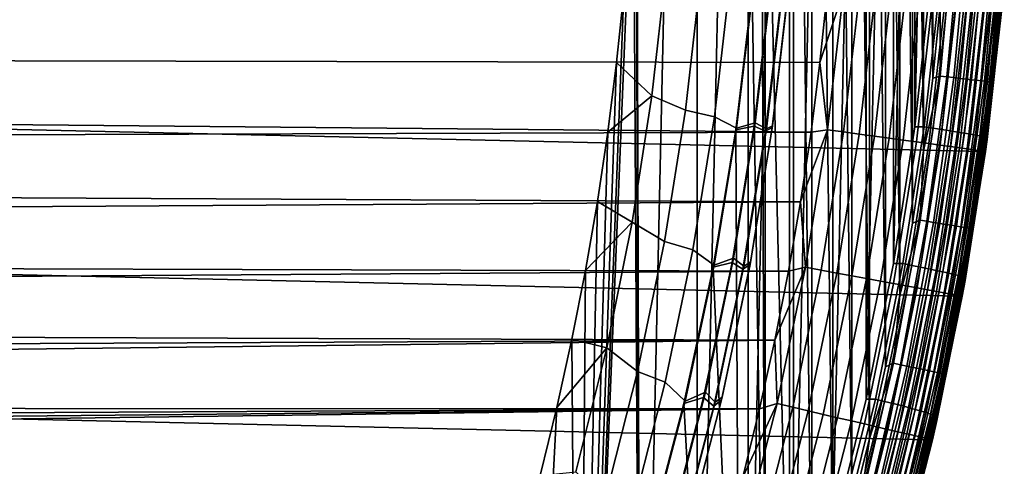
# Model space of a CAD drawing. Header units: metres. Extents: x -365 to 28, y -28 to 28.
# Tile 239 of 264: x 19.01 to 27.43, y -6.43 to -2.62. Entities that reach past the tile are written whole.
import ezdxf

# ---------------------------------------------------------------- set-up
doc = ezdxf.new("R2010")
doc.units = ezdxf.units.M
doc.layers.add('solid_24_501_103_XXX', color=7, linetype='CONTINUOUS')

msp = doc.modelspace()

# ---------------------------------------------------------------- linework, layer by layer
at = {"layer": 'solid_24_501_103_XXX'}
for points in [[(24.805841, 10.366228, 123.517303), (24.320854, -11.449462, 123.409782), (24.287638, 0, 123.40242), (24.32085, 11.449468, 123.409782)], [(24.805843, -10.366222, 123.517303), (24.320854, -11.449462, 123.409782), (24.805841, 10.366228, 123.517303)], [(24.805843, -10.366222, 123.517303), (24.805841, 10.366228, 123.517303), (25.241844, 9.263501, 123.613968)], [(25.241846, -9.263494, 123.613968), (24.805843, -10.366222, 123.517303), (25.241844, 9.263501, 123.613968)], [(25.241846, -9.263494, 123.613968), (25.241844, 9.263501, 123.613968), (25.628155, 8.143441, 123.699608)], [(25.388189, 0, 111), (25.594107, -8.598933, 111), (25.594107, 8.598933, 111), (25.388189, 9.189116, 111)], [(25.786303, -8.004158, 111), (25.786303, 8.004158, 111), (25.594107, 8.598933, 111)], [(25.594107, -8.598933, 111), (25.786303, -8.004158, 111), (25.594107, 8.598933, 111)], [(25.628157, -8.143433, 123.699608), (25.241846, -9.263494, 123.613968), (25.628155, 8.143441, 123.699608)], [(25.628157, -8.143433, 123.699608), (25.628155, 8.143441, 123.699608), (25.964159, 7.008211, 123.774101)], [(25.964699, -7.405025, 111), (25.964699, 7.405025, 111), (25.786303, 8.004158, 111)], [(25.786303, -8.004158, 111), (25.964699, -7.405025, 111), (25.786303, 8.004158, 111)], [(26.129154, -6.802005, 111), (26.129154, 6.802005, 111), (25.964699, 7.405025, 111)], [(25.964699, -7.405025, 111), (26.129154, -6.802005, 111), (25.964699, 7.405025, 111)], [(25.964161, -7.008201, 123.774101), (25.628157, -8.143433, 123.699608), (25.964159, 7.008211, 123.774101)], [(25.964161, -7.008201, 123.774101), (25.964159, 7.008211, 123.774101), (26.249342, 5.859948, 123.837318)], [(26.279623, -6.195273, 111), (26.279623, 6.195273, 111), (26.129154, 6.802005, 111)], [(26.129154, -6.802005, 111), (26.279623, -6.195273, 111), (26.129154, 6.802005, 111)], [(26.415997, -5.58525, 111), (26.415997, 5.58525, 111), (26.279623, 6.195273, 111)], [(26.279623, -6.195273, 111), (26.415997, -5.58525, 111), (26.279623, 6.195273, 111)], [(26.249344, -5.859938, 123.837318), (25.964161, -7.008201, 123.774101), (26.249342, 5.859948, 123.837318)], [(26.249344, -5.859938, 123.837318), (26.249342, 5.859948, 123.837318), (26.483263, 4.700789, 123.889183)], [(26.53821, -4.972261, 111), (26.53821, 4.972261, 111), (26.415997, 5.58525, 111)], [(26.415997, -5.58525, 111), (26.53821, -4.972261, 111), (26.415997, 5.58525, 111)], [(26.646212, -4.356531, 111), (26.646212, 4.356531, 111), (26.53821, 4.972261, 111)], [(26.53821, -4.972261, 111), (26.646212, -4.356531, 111), (26.53821, 4.972261, 111)], [(26.483265, -4.700778, 123.889183), (26.249344, -5.859938, 123.837318), (26.483263, 4.700789, 123.889183)], [(26.483265, -4.700778, 123.889183), (26.483263, 4.700789, 123.889183), (26.665556, 3.532961, 123.929596)], [(26.739918, -3.73855, 111), (26.739918, 3.73855, 111), (26.646212, 4.356531, 111)], [(26.646212, -4.356531, 111), (26.739918, -3.73855, 111), (26.646212, 4.356531, 111)], [(26.819302, -3.118507, 111), (26.819302, 3.118507, 111), (26.739918, 3.73855, 111)], [(26.739918, -3.73855, 111), (26.819302, -3.118507, 111), (26.739918, 3.73855, 111)], [(26.665558, -3.532948, 123.929596), (26.483265, -4.700778, 123.889183), (26.665556, 3.532961, 123.929596)], [(26.665558, -3.532948, 123.929596), (26.665556, 3.532961, 123.929596), (26.795956, 2.358509, 123.958504)], [(26.819302, -3.118507, 111), (26.884306, -2.496808, 111), (26.819302, 3.118507, 111)], [(26.795958, -2.3585, 123.958504), (26.665558, -3.532948, 123.929596), (26.795956, 2.358509, 123.958504)], [(24.320854, -11.449462, 123.409782), (24.280785, -0.598584, 123.400902), (24.287638, 0, 123.40242)], [(25.388189, 0, 111), (25.386808, 0, 111), (25.358906, -1.189913, 111), (25.388189, -9.189116, 111)], [(25.388189, 0, 111), (25.388189, -9.189116, 111), (25.594107, -8.598933, 111)], [(24.320854, -11.449462, 123.409782), (24.260242, -1.19665, 123.396347), (24.280785, -0.598584, 123.400902)], [(27.243822, -3.744907, -60), (-27.386051, -2.500842, -60), (-27.471519, -1.251245, -60), (27.386051, -2.500842, -60)], [(24.320854, -11.449462, 123.409782), (23.787674, -12.511083, 123.29158), (24.226009, -1.794213, 123.388756), (24.260242, -1.19665, 123.396347)], [(25.388189, -9.189116, 111), (25.358906, -1.189913, 111), (25.275257, -2.377249, 111)], [(23.787674, -12.511083, 123.29158), (24.178114, -2.390708, 123.378143), (24.226009, -1.794213, 123.388756)], [(26.996063, -1.862927, 110.996353), (26.884306, -2.496808, 111), (26.882053, -3.100515, 110.996353)], [(26.996063, -1.862927, 110.996353), (26.882053, -3.100515, 110.996353), (26.941111, -3.107322, 110.985458), (27.055372, -1.867016, 110.985458)], [(27.055372, -1.867016, 110.985458), (26.941111, -3.107322, 110.985458), (26.998432, -3.11393, 110.967468), (27.112936, -1.870985, 110.967468)], [(27.112936, -1.870985, 110.967468), (26.998432, -3.11393, 110.967468), (27.053177, -3.120241, 110.942642), (27.167913, -1.874776, 110.942642)], [(27.167913, -1.874776, 110.942642), (27.053177, -3.120241, 110.942642), (27.104548, -3.126163, 110.911354), (27.219501, -1.878333, 110.911354)], [(27.219501, -1.878333, 110.911354), (27.104548, -3.126163, 110.911354), (27.151791, -3.13161, 110.874054), (27.266945, -1.881605, 110.874054)], [(27.266945, -1.881605, 110.874054), (27.151791, -3.13161, 110.874054), (27.19422, -3.136502, 110.831284), (27.309553, -1.884543, 110.831284)], [(27.309553, -1.884543, 110.831284), (27.19422, -3.136502, 110.831284), (27.231211, -3.140767, 110.783676), (27.346701, -1.887105, 110.783676)], [(27.346701, -1.887105, 110.783676), (27.231211, -3.140767, 110.783676), (27.262226, -3.144343, 110.731926), (27.377848, -1.889254, 110.731926)], [(27.377848, -1.889254, 110.731926), (27.262226, -3.144343, 110.731926), (27.28681, -3.14718, 110.676788), (27.402536, -1.890959, 110.676788)], [(27.402536, -1.890959, 110.676788), (27.28681, -3.14718, 110.676788), (27.304605, -3.149235, 110.619064), (27.420408, -1.892194, 110.619064)], [(27.420408, -1.892194, 110.619064), (27.304605, -3.149235, 110.619064), (27.315351, -3.150478, 110.559593), (27.4312, -1.892943, 110.559593)], [(27.4312, -1.892943, 110.559593), (27.315351, -3.150478, 110.559593), (27.385874, -2.502785, 110.5)], [(24.178114, -2.390708, 123.378143), (24.116579, -2.985927, 123.364502), (24.419333, -3.269779, 122.314011), (24.540331, -2.183435, 122.314011)], [(24.540331, -2.183435, 122.314011), (24.419333, -3.269779, 122.314011), (24.706585, -3.392688, 121.210014), (24.835302, -2.265699, 121.210014)], [(24.835302, -2.265699, 121.210014), (24.706585, -3.392688, 121.210014), (24.953129, -3.447534, 120.093712), (25.084719, -2.302375, 120.093712)], [(25.084719, -2.302375, 120.093712), (24.953129, -3.447534, 120.093712), (25.14304, -3.546547, 118.967308), (25.281216, -2.368672, 118.967308)], [(25.136047, -3.559368, 111), (25.275257, -2.377249, 111), (25.429483, -2.356389, 112.122711), (25.293524, -3.528296, 112.122711)], [(25.14304, -3.546547, 118.967308), (25.3025, -3.49963, 117.833038), (25.436224, -2.337174, 117.833038), (25.281216, -2.368672, 118.967308)], [(25.429483, -2.356389, 112.122711), (25.52998, -2.385573, 113.262421), (25.391188, -3.571888, 113.262421), (25.293524, -3.528296, 112.122711)], [(25.436224, -2.337174, 117.833038), (25.3025, -3.49963, 117.833038), (25.397099, -3.551147, 116.693153), (25.53426, -2.37167, 116.693153)], [(25.397099, -3.551147, 116.693153), (25.451044, -3.525894, 115.549911), (25.585989, -2.354728, 115.549911), (25.53426, -2.37167, 116.693153)], [(25.585989, -2.354728, 115.549911), (25.451044, -3.525894, 115.549911), (25.448044, -3.540297, 114.405579), (25.584105, -2.364381, 114.405579)], [(-2.865211, -2.529855, 160.427399), (-3.043744, -2.923887, 160.427399), (25.855282, -2.984813, 160.427399), (25.917248, -2.388334, 160.427399)], [(23.787674, -12.511083, 123.29158), (24.116579, -2.985927, 123.364502), (24.178114, -2.390708, 123.378143)], [(25.388189, -9.189116, 111), (25.275257, -2.377249, 111), (25.136047, -3.559368, 111), (25.168648, -9.774413, 111)], [(25.584105, -2.364381, 114.405579), (25.448044, -3.540297, 114.405579), (25.391188, -3.571888, 113.262421), (25.52998, -2.385573, 113.262421)], [(26.055223, -2.376704, 160.421204), (25.917248, -2.388334, 160.427399), (25.855282, -2.984813, 160.427399)], [(25.920076, -3.558897, 160.421204), (26.055223, -2.376704, 160.421204), (25.855282, -2.984813, 160.427399)], [(26.056181, -3.577604, 160.402222), (26.192039, -2.389197, 160.402222), (26.055223, -2.376704, 160.421204), (25.920076, -3.558897, 160.421204)], [(26.189968, -3.595993, 160.370636), (26.326525, -2.401477, 160.370636), (26.192039, -2.389197, 160.402222), (26.056181, -3.577604, 160.402222)], [(26.320292, -3.613905, 160.326706), (26.457529, -2.41344, 160.326706), (26.326525, -2.401477, 160.370636), (26.189968, -3.595993, 160.370636)], [(26.446041, -3.631189, 160.270828), (26.583935, -2.424982, 160.270828), (26.457529, -2.41344, 160.326706), (26.320292, -3.613905, 160.326706)], [(26.566139, -3.647696, 160.203461), (26.704659, -2.436006, 160.203461), (26.583935, -2.424982, 160.270828), (26.446041, -3.631189, 160.270828)], [(26.67956, -3.663285, 160.125183), (26.818672, -2.446417, 160.125183), (26.704659, -2.436006, 160.203461), (26.566139, -3.647696, 160.203461)], [(26.875957, -2.360952, 123.980637), (26.745861, -3.535413, 123.951797), (26.665558, -3.532948, 123.929596), (26.795958, -2.3585, 123.958504)], [(26.745861, -3.535413, 123.951797), (26.875957, -2.360952, 123.980637), (26.95402, -2.368463, 124.011375), (26.823511, -3.546658, 123.982445)], [(26.823511, -3.546658, 123.982445), (26.95402, -2.368463, 124.011375), (27.028416, -2.375808, 124.050186), (26.897501, -3.557653, 124.021164)], [(26.897501, -3.557653, 124.021164), (27.028416, -2.375808, 124.050186), (27.09832, -2.382905, 124.096642), (26.967014, -3.568278, 124.067535)], [(26.967014, -3.568278, 124.067535), (27.09832, -2.382905, 124.096642), (27.162956, -2.389676, 124.150223), (27.031279, -3.578415, 124.121033)], [(27.031279, -3.578415, 124.121033), (27.162956, -2.389676, 124.150223), (27.221611, -2.396045, 124.210342), (27.089582, -3.587951, 124.181076)], [(27.089582, -3.587951, 124.181076), (27.221611, -2.396045, 124.210342), (27.273632, -2.401943, 124.276329), (27.141279, -3.596781, 124.246986)], [(27.141279, -3.596781, 124.246986), (27.273632, -2.401943, 124.276329), (27.318443, -2.407304, 124.34745), (27.185795, -3.604806, 124.318039)], [(27.185795, -3.604806, 124.318039), (27.318443, -2.407304, 124.34745), (27.355547, -2.412067, 124.42292), (27.222637, -3.611938, 124.393456)], [(27.222637, -3.611938, 124.393456), (27.355547, -2.412067, 124.42292), (27.384533, -2.416182, 124.5019), (27.251396, -3.618097, 124.472382)], [(27.251396, -3.618097, 124.472382), (27.384533, -2.416182, 124.5019), (27.405079, -2.419601, 124.583511), (27.271753, -3.623216, 124.553955)], [(27.419411, -2.432198, 124.739479), (27.413242, -2.500711, 158.927399), (27.271042, -3.744587, 158.927399), (27.284855, -3.642679, 124.710518)], [(27.271753, -3.623216, 124.553955), (27.405079, -2.419601, 124.583511), (27.416958, -2.422287, 124.666862), (27.283485, -3.627238, 124.637268)], [(27.416958, -2.422287, 124.666862), (27.419411, -2.432198, 124.739479), (27.284855, -3.642679, 124.710518), (27.283485, -3.627238, 124.637268)], [(27.045269, -4.980287, -60), (-27.243822, -3.744907, -60), (-27.386051, -2.500842, -60), (27.243822, -3.744907, -60)], [(26.785332, -3.677824, 160.036667), (26.924997, -2.456125, 160.036667), (26.818672, -2.446417, 160.125183), (26.67956, -3.663285, 160.125183)], [(26.882555, -3.691186, 159.93866), (27.022726, -2.46505, 159.93866), (26.924997, -2.456125, 160.036667), (26.785332, -3.677824, 160.036667)], [(26.882053, -3.100515, 110.996353), (26.884306, -2.496808, 111), (26.819302, -3.118507, 111)], [(26.970394, -3.70326, 159.832016), (27.111023, -2.473112, 159.832016), (27.022726, -2.46505, 159.93866), (26.882555, -3.691186, 159.93866)], [(27.0481, -3.71394, 159.717636), (27.189135, -2.480245, 159.717636), (27.111023, -2.473112, 159.832016), (26.970394, -3.70326, 159.832016)], [(27.115007, -3.723136, 159.596512), (27.256392, -2.486386, 159.596512), (27.189135, -2.480245, 159.717636), (27.0481, -3.71394, 159.717636)], [(27.170546, -3.73077, 159.46965), (27.31222, -2.491484, 159.46965), (27.256392, -2.486386, 159.596512), (27.115007, -3.723136, 159.596512)], [(27.214239, -3.736775, 159.338165), (27.356142, -2.495495, 159.338165), (27.31222, -2.491484, 159.46965), (27.170546, -3.73077, 159.46965)], [(27.245714, -3.741102, 159.203171), (27.387781, -2.498384, 159.203171), (27.356142, -2.495495, 159.338165), (27.214239, -3.736775, 159.338165)], [(27.243437, -3.747681, 110.5), (27.243822, -3.744907, -60), (27.386051, -2.500842, -60), (27.385874, -2.502785, 110.5)], [(27.315351, -3.150478, 110.559593), (27.243437, -3.747681, 110.5), (27.385874, -2.502785, 110.5)], [(27.264704, -3.743711, 159.065811), (27.40687, -2.500127, 159.065811), (27.387781, -2.498384, 159.203171), (27.245714, -3.741102, 159.203171)], [(27.40687, -2.500127, 159.065811), (27.264704, -3.743711, 159.065811), (27.271042, -3.744587, 158.927399), (27.413242, -2.500711, 158.927399)], [(-3.043744, -2.923887, 160.427399), (-3.24768, -3.305423, 160.427399), (25.779499, -3.580219, 160.427399), (25.855282, -2.984813, 160.427399)], [(23.787674, -12.511083, 123.29158), (24.041433, -3.57952, 123.347839), (24.116579, -2.985927, 123.364502)], [(24.116579, -2.985927, 123.364502), (24.041433, -3.57952, 123.347839), (24.419333, -3.269779, 122.314011)], [(25.920076, -3.558897, 160.421204), (25.855282, -2.984813, 160.427399), (25.779499, -3.580219, 160.427399)], [(26.882053, -3.100515, 110.996353), (26.739918, -3.73855, 111), (26.711336, -4.331562, 110.996353)], [(26.882053, -3.100515, 110.996353), (26.711336, -4.331562, 110.996353), (26.77002, -4.341074, 110.985458), (26.941111, -3.107322, 110.985458)], [(26.882053, -3.100515, 110.996353), (26.819302, -3.118507, 111), (26.739918, -3.73855, 111)], [(26.941111, -3.107322, 110.985458), (26.77002, -4.341074, 110.985458), (26.826977, -4.350307, 110.967468), (26.998432, -3.11393, 110.967468)], [(26.998432, -3.11393, 110.967468), (26.826977, -4.350307, 110.967468), (26.881374, -4.359125, 110.942642), (27.053177, -3.120241, 110.942642)], [(27.053177, -3.120241, 110.942642), (26.881374, -4.359125, 110.942642), (26.932419, -4.367399, 110.911354), (27.104548, -3.126163, 110.911354)], [(27.104548, -3.126163, 110.911354), (26.932419, -4.367399, 110.911354), (26.979362, -4.37501, 110.874054), (27.151791, -3.13161, 110.874054)], [(27.151791, -3.13161, 110.874054), (26.979362, -4.37501, 110.874054), (27.021523, -4.381844, 110.831284), (27.19422, -3.136502, 110.831284)], [(27.19422, -3.136502, 110.831284), (27.021523, -4.381844, 110.831284), (27.058279, -4.387803, 110.783676), (27.231211, -3.140767, 110.783676)], [(27.231211, -3.140767, 110.783676), (27.058279, -4.387803, 110.783676), (27.089096, -4.3928, 110.731926), (27.262226, -3.144343, 110.731926)], [(27.262226, -3.144343, 110.731926), (27.089096, -4.3928, 110.731926), (27.113525, -4.396762, 110.676788), (27.28681, -3.14718, 110.676788)], [(27.28681, -3.14718, 110.676788), (27.113525, -4.396762, 110.676788), (27.131207, -4.399632, 110.619064), (27.304605, -3.149235, 110.619064)], [(27.304605, -3.149235, 110.619064), (27.131207, -4.399632, 110.619064), (27.141886, -4.401367, 110.559593), (27.315351, -3.150478, 110.559593)], [(27.315351, -3.150478, 110.559593), (27.141886, -4.401367, 110.559593), (27.243437, -3.747681, 110.5)], [(24.041433, -3.57952, 123.347839), (23.952734, -4.171089, 123.328178), (24.250267, -4.349687, 122.314011), (24.419333, -3.269779, 122.314011)], [(24.419333, -3.269779, 122.314011), (24.250267, -4.349687, 122.314011), (24.526752, -4.512659, 121.210014), (24.706585, -3.392688, 121.210014)], [(-3.24768, -3.305423, 160.427399), (-3.476117, -3.672781, 160.427399), (25.779499, -3.580219, 160.427399)], [(24.706585, -3.392688, 121.210014), (24.526752, -4.512659, 121.210014), (24.769285, -4.585475, 120.093712), (24.953129, -3.447534, 120.093712)], [(24.953129, -3.447534, 120.093712), (24.769285, -4.585475, 120.093712), (24.950016, -4.716687, 118.967308), (25.14304, -3.546547, 118.967308)], [(24.941584, -4.733648, 111), (25.136047, -3.559368, 111), (25.293524, -3.528296, 112.122711), (25.103586, -4.692674, 112.122711)], [(24.950016, -4.716687, 118.967308), (25.115677, -4.654741, 117.833038), (25.3025, -3.49963, 117.833038), (25.14304, -3.546547, 118.967308)], [(25.293524, -3.528296, 112.122711), (25.391188, -3.571888, 113.262421), (25.197302, -4.750453, 113.262421), (25.103586, -4.692674, 112.122711)], [(25.3025, -3.49963, 117.833038), (25.115677, -4.654741, 117.833038), (25.205484, -4.72301, 116.693153), (25.397099, -3.551147, 116.693153)], [(25.205484, -4.72301, 116.693153), (25.26252, -4.689638, 115.549911), (25.451044, -3.525894, 115.549911), (25.397099, -3.551147, 116.693153)], [(25.451044, -3.525894, 115.549911), (25.26252, -4.689638, 115.549911), (25.257965, -4.708697, 114.405579), (25.448044, -3.540297, 114.405579)], [(26.745861, -3.535413, 123.951797), (26.564148, -4.702696, 123.911507), (26.483265, -4.700778, 123.889183), (26.665558, -3.532948, 123.929596)], [(-3.476117, -3.672781, 160.427399), (-3.728092, -4.02441, 160.427399), (25.689938, -4.174042, 160.427399), (25.779499, -3.580219, 160.427399)], [(23.787674, -12.511083, 123.29158), (23.952734, -4.171089, 123.328178), (24.041433, -3.57952, 123.347839)], [(25.168648, -9.774413, 111), (25.136047, -3.559368, 111), (24.941584, -4.733648, 111)], [(25.448044, -3.540297, 114.405579), (25.257965, -4.708697, 114.405579), (25.197302, -4.750453, 113.262421), (25.391188, -3.571888, 113.262421)], [(25.920076, -3.558897, 160.421204), (25.779499, -3.580219, 160.427399), (25.689938, -4.174042, 160.427399)], [(25.73126, -4.733714, 160.421204), (25.920076, -3.558897, 160.421204), (25.689938, -4.174042, 160.427399)], [(25.866373, -4.758596, 160.402222), (26.056181, -3.577604, 160.402222), (25.920076, -3.558897, 160.421204), (25.73126, -4.733714, 160.421204)], [(25.999184, -4.783055, 160.370636), (26.189968, -3.595993, 160.370636), (26.056181, -3.577604, 160.402222), (25.866373, -4.758596, 160.402222)], [(26.128559, -4.80688, 160.326706), (26.320292, -3.613905, 160.326706), (26.189968, -3.595993, 160.370636), (25.999184, -4.783055, 160.370636)], [(26.253391, -4.82987, 160.270828), (26.446041, -3.631189, 160.270828), (26.320292, -3.613905, 160.326706), (26.128559, -4.80688, 160.326706)], [(26.564148, -4.702696, 123.911507), (26.745861, -3.535413, 123.951797), (26.823511, -3.546658, 123.982445), (26.641218, -4.717649, 123.942032)], [(26.641218, -4.717649, 123.942032), (26.823511, -3.546658, 123.982445), (26.897501, -3.557653, 124.021164), (26.714645, -4.73227, 123.980629)], [(26.714645, -4.73227, 123.980629), (26.897501, -3.557653, 124.021164), (26.967014, -3.568278, 124.067535), (26.783613, -4.746398, 124.026871)], [(26.783613, -4.746398, 124.026871), (26.967014, -3.568278, 124.067535), (27.031279, -3.578415, 124.121033), (26.847357, -4.759877, 124.080261)], [(26.847357, -4.759877, 124.080261), (27.031279, -3.578415, 124.121033), (27.089582, -3.587951, 124.181076), (26.905172, -4.772558, 124.14019)], [(26.905172, -4.772558, 124.14019), (27.089582, -3.587951, 124.181076), (27.141279, -3.596781, 124.246986), (26.956415, -4.784298, 124.206001)], [(26.956415, -4.784298, 124.206001), (27.141279, -3.596781, 124.246986), (27.185795, -3.604806, 124.318039), (27.000519, -4.79497, 124.27697)], [(27.000519, -4.79497, 124.27697), (27.185795, -3.604806, 124.318039), (27.222637, -3.611938, 124.393456), (27.036993, -4.804453, 124.352295)], [(27.036993, -4.804453, 124.352295), (27.222637, -3.611938, 124.393456), (27.251396, -3.618097, 124.472382), (27.065437, -4.812644, 124.43116)], [(27.065437, -4.812644, 124.43116), (27.251396, -3.618097, 124.472382), (27.271753, -3.623216, 124.553955), (27.085533, -4.819451, 124.512672)], [(26.372612, -4.851826, 160.203461), (26.566139, -3.647696, 160.203461), (26.446041, -3.631189, 160.270828), (26.253391, -4.82987, 160.270828)], [(26.485207, -4.872561, 160.125183), (26.67956, -3.663285, 160.125183), (26.566139, -3.647696, 160.203461), (26.372612, -4.851826, 160.203461)], [(26.590208, -4.891899, 160.036667), (26.785332, -3.677824, 160.036667), (26.67956, -3.663285, 160.125183), (26.485207, -4.872561, 160.125183)], [(26.68672, -4.909673, 159.93866), (26.882555, -3.691186, 159.93866), (26.785332, -3.677824, 160.036667), (26.590208, -4.891899, 160.036667)], [(26.773918, -4.925732, 159.832016), (26.970394, -3.70326, 159.832016), (26.882555, -3.691186, 159.93866), (26.68672, -4.909673, 159.93866)], [(27.284855, -3.642679, 124.710518), (27.271042, -3.744587, 158.927399), (27.072374, -4.980701, 158.927399), (27.096762, -4.846409, 124.670036)], [(27.085533, -4.819451, 124.512672), (27.271753, -3.623216, 124.553955), (27.283485, -3.627238, 124.637268), (27.097057, -4.824799, 124.59594)], [(27.283485, -3.627238, 124.637268), (27.284855, -3.642679, 124.710518), (27.096762, -4.846409, 124.670036), (27.097057, -4.824799, 124.59594)], [(26.790508, -6.206322, -60), (-27.045269, -4.980287, -60), (-27.243822, -3.744907, -60), (27.045269, -4.980287, -60)], [(26.711336, -4.331562, 110.996353), (26.739918, -3.73855, 111), (26.646212, -4.356531, 111)], [(26.851059, -4.939938, 159.717636), (27.0481, -3.71394, 159.717636), (26.970394, -3.70326, 159.832016), (26.773918, -4.925732, 159.832016)], [(26.917479, -4.952169, 159.596512), (27.115007, -3.723136, 159.596512), (27.0481, -3.71394, 159.717636), (26.851059, -4.939938, 159.717636)], [(26.97261, -4.962323, 159.46965), (27.170546, -3.73077, 159.46965), (27.115007, -3.723136, 159.596512), (26.917479, -4.952169, 159.596512)], [(27.015985, -4.970311, 159.338165), (27.214239, -3.736775, 159.338165), (27.170546, -3.73077, 159.46965), (26.97261, -4.962323, 159.46965)], [(27.047232, -4.976065, 159.203171), (27.245714, -3.741102, 159.203171), (27.214239, -3.736775, 159.338165), (27.015985, -4.970311, 159.338165)], [(27.044441, -4.984797, 110.5), (27.045269, -4.980287, -60), (27.243822, -3.744907, -60), (27.243437, -3.747681, 110.5)], [(27.141886, -4.401367, 110.559593), (27.044441, -4.984797, 110.5), (27.243437, -3.747681, 110.5)], [(27.066082, -4.979537, 159.065811), (27.264704, -3.743711, 159.065811), (27.245714, -3.741102, 159.203171), (27.047232, -4.976065, 159.203171)], [(27.264704, -3.743711, 159.065811), (27.066082, -4.979537, 159.065811), (27.072374, -4.980701, 158.927399), (27.271042, -3.744587, 158.927399)], [(-3.728092, -4.02441, 160.427399), (-4.002543, -4.35883, 160.427399), (25.689938, -4.174042, 160.427399)], [(-4.002543, -4.35883, 160.427399), (-4.298258, -4.674563, 160.427399), (25.586617, -4.766042, 160.427399), (25.689938, -4.174042, 160.427399)], [(23.787674, -12.511083, 123.29158), (23.850504, -4.760448, 123.305511), (23.952734, -4.171089, 123.328178)], [(23.952734, -4.171089, 123.328178), (23.850504, -4.760448, 123.305511), (24.250267, -4.349687, 122.314011)], [(25.73126, -4.733714, 160.421204), (25.689938, -4.174042, 160.427399), (25.586617, -4.766042, 160.427399)], [(23.850504, -4.760448, 123.305511), (23.734829, -5.347116, 123.279869), (24.033468, -5.421034, 122.314011), (24.250267, -4.349687, 122.314011)], [(24.250267, -4.349687, 122.314011), (24.033468, -5.421034, 122.314011), (24.296179, -5.623292, 121.210014), (24.526752, -4.512659, 121.210014)], [(26.711336, -4.331562, 110.996353), (26.53821, -4.972261, 111), (26.484276, -5.553473, 110.996353)], [(26.711336, -4.331562, 110.996353), (26.484276, -5.553473, 110.996353), (26.542461, -5.565669, 110.985458), (26.77002, -4.341074, 110.985458)], [(26.711336, -4.331562, 110.996353), (26.646212, -4.356531, 111), (26.53821, -4.972261, 111)], [(26.77002, -4.341074, 110.985458), (26.542461, -5.565669, 110.985458), (26.598934, -5.577507, 110.967468), (26.826977, -4.350307, 110.967468)], [(26.826977, -4.350307, 110.967468), (26.598934, -5.577507, 110.967468), (26.65287, -5.588813, 110.942642), (26.881374, -4.359125, 110.942642)], [(26.881374, -4.359125, 110.942642), (26.65287, -5.588813, 110.942642), (26.70348, -5.599423, 110.911354), (26.932419, -4.367399, 110.911354)], [(26.932419, -4.367399, 110.911354), (26.70348, -5.599423, 110.911354), (26.750025, -5.60918, 110.874054), (26.979362, -4.37501, 110.874054)], [(26.979362, -4.37501, 110.874054), (26.750025, -5.60918, 110.874054), (26.791826, -5.617943, 110.831284), (27.021523, -4.381844, 110.831284)], [(27.021523, -4.381844, 110.831284), (26.791826, -5.617943, 110.831284), (26.82827, -5.625584, 110.783676), (27.058279, -4.387803, 110.783676)], [(27.058279, -4.387803, 110.783676), (26.82827, -5.625584, 110.783676), (26.858826, -5.63199, 110.731926), (27.089096, -4.3928, 110.731926)], [(27.089096, -4.3928, 110.731926), (26.858826, -5.63199, 110.731926), (26.883047, -5.63707, 110.676788), (27.113525, -4.396762, 110.676788)], [(27.113525, -4.396762, 110.676788), (26.883047, -5.63707, 110.676788), (26.900579, -5.640749, 110.619064), (27.131207, -4.399632, 110.619064)], [(27.131207, -4.399632, 110.619064), (26.900579, -5.640749, 110.619064), (26.911165, -5.642972, 110.559593), (27.141886, -4.401367, 110.559593)], [(27.141886, -4.401367, 110.559593), (26.911165, -5.642972, 110.559593), (27.044441, -4.984797, 110.5)], [(24.526752, -4.512659, 121.210014), (24.296179, -5.623292, 121.210014), (24.533577, -5.713814, 120.093712), (24.769285, -4.585475, 120.093712)], [(24.769285, -4.585475, 120.093712), (24.533577, -5.713814, 120.093712), (24.702566, -5.876536, 118.967308), (24.950016, -4.716687, 118.967308)], [(-4.298258, -4.674563, 160.427399), (-4.613991, -4.970278, 160.427399), (25.586617, -4.766042, 160.427399)], [(24.692301, -5.897482, 111), (24.941584, -4.733648, 111), (25.103586, -4.692674, 112.122711), (24.860077, -5.847037, 112.122711)], [(24.702566, -5.876536, 118.967308), (24.876152, -5.800085, 117.833038), (25.115677, -4.654741, 117.833038), (24.950016, -4.716687, 118.967308)], [(25.103586, -4.692674, 112.122711), (25.197302, -4.750453, 113.262421), (24.948742, -5.918709, 113.262421), (24.860077, -5.847037, 112.122711)], [(25.115677, -4.654741, 117.833038), (24.876152, -5.800085, 117.833038), (24.959827, -5.884748, 116.693153), (25.205484, -4.72301, 116.693153)], [(25.257965, -4.708697, 114.405579), (25.014271, -5.867103, 114.405579), (24.948742, -5.918709, 113.262421), (25.197302, -4.750453, 113.262421)], [(24.959827, -5.884748, 116.693153), (25.020811, -5.843508, 115.549911), (25.26252, -4.689638, 115.549911), (25.205484, -4.72301, 116.693153)], [(25.26252, -4.689638, 115.549911), (25.020811, -5.843508, 115.549911), (25.014271, -5.867103, 114.405579), (25.257965, -4.708697, 114.405579)], [(26.564148, -4.702696, 123.911507), (26.331228, -5.860429, 123.859871), (26.249344, -5.859938, 123.837318), (26.483265, -4.700778, 123.889183)], [(26.331228, -5.860429, 123.859871), (26.564148, -4.702696, 123.911507), (26.641218, -4.717649, 123.942032), (26.40756, -5.879055, 123.890228)], [(-4.613991, -4.970278, 160.427399), (-4.948411, -5.24473, 160.427399), (25.469614, -5.355585, 160.427399), (25.586617, -4.766042, 160.427399)], [(23.787674, -12.511083, 123.29158), (23.734829, -5.347116, 123.279869), (23.850504, -4.760448, 123.305511)], [(25.168648, -9.774413, 111), (24.941584, -4.733648, 111), (24.692301, -5.897482, 111), (24.935644, -10.354402, 111)], [(25.73126, -4.733714, 160.421204), (25.586617, -4.766042, 160.427399), (25.469614, -5.355585, 160.427399)], [(25.48917, -5.898719, 160.421204), (25.73126, -4.733714, 160.421204), (25.469614, -5.355585, 160.427399)], [(25.623009, -5.929725, 160.402222), (25.866373, -4.758596, 160.402222), (25.73126, -4.733714, 160.421204), (25.48917, -5.898719, 160.421204)], [(25.75457, -5.960203, 160.370636), (25.999184, -4.783055, 160.370636), (25.866373, -4.758596, 160.402222), (25.623009, -5.929725, 160.402222)], [(25.882725, -5.989893, 160.326706), (26.128559, -4.80688, 160.326706), (25.999184, -4.783055, 160.370636), (25.75457, -5.960203, 160.370636)], [(26.40756, -5.879055, 123.890228), (26.641218, -4.717649, 123.942032), (26.714645, -4.73227, 123.980629), (26.480265, -5.897267, 123.928665)], [(26.480265, -5.897267, 123.928665), (26.714645, -4.73227, 123.980629), (26.783613, -4.746398, 124.026871), (26.548534, -5.914867, 123.974754)], [(26.548534, -5.914867, 123.974754), (26.783613, -4.746398, 124.026871), (26.847357, -4.759877, 124.080261), (26.611612, -5.931657, 124.027992)], [(26.611612, -5.931657, 124.027992), (26.847357, -4.759877, 124.080261), (26.905172, -4.772558, 124.14019), (26.6688, -5.947453, 124.087784)], [(26.6688, -5.947453, 124.087784), (26.905172, -4.772558, 124.14019), (26.956415, -4.784298, 124.206001), (26.719461, -5.962078, 124.153473)], [(26.719461, -5.962078, 124.153473), (26.956415, -4.784298, 124.206001), (27.000519, -4.79497, 124.27697), (26.763039, -5.975371, 124.224319)], [(26.763039, -5.975371, 124.224319), (27.000519, -4.79497, 124.27697), (27.036993, -4.804453, 124.352295), (26.799046, -5.987185, 124.299545)], [(26.006382, -6.01854, 160.270828), (26.253391, -4.82987, 160.270828), (26.128559, -4.80688, 160.326706), (25.882725, -5.989893, 160.326706)], [(26.124481, -6.0459, 160.203461), (26.372612, -4.851826, 160.203461), (26.253391, -4.82987, 160.270828), (26.006382, -6.01854, 160.270828)], [(26.236013, -6.071738, 160.125183), (26.485207, -4.872561, 160.125183), (26.372612, -4.851826, 160.203461), (26.124481, -6.0459, 160.203461)], [(26.340027, -6.095835, 160.036667), (26.590208, -4.891899, 160.036667), (26.485207, -4.872561, 160.125183), (26.236013, -6.071738, 160.125183)], [(26.799046, -5.987185, 124.299545), (27.036993, -4.804453, 124.352295), (27.065437, -4.812644, 124.43116), (26.827084, -5.997387, 124.378311)], [(27.096762, -4.846409, 124.670036), (27.072374, -4.980701, 158.927399), (26.817652, -6.206492, 158.927399), (26.855429, -6.041112, 124.618088)], [(26.827084, -5.997387, 124.378311), (27.065437, -4.812644, 124.43116), (27.085533, -4.819451, 124.512672), (26.846844, -6.005867, 124.459755)], [(26.846844, -6.005867, 124.459755), (27.085533, -4.819451, 124.512672), (27.097057, -4.824799, 124.59594), (26.858103, -6.012528, 124.542969)], [(27.097057, -4.824799, 124.59594), (27.096762, -4.846409, 124.670036), (26.855429, -6.041112, 124.618088), (26.858103, -6.012528, 124.542969)], [(26.435631, -6.117983, 159.93866), (26.68672, -4.909673, 159.93866), (26.590208, -4.891899, 160.036667), (26.340027, -6.095835, 160.036667)], [(26.522007, -6.137994, 159.832016), (26.773918, -4.925732, 159.832016), (26.68672, -4.909673, 159.93866), (26.435631, -6.117983, 159.93866)], [(26.598421, -6.155696, 159.717636), (26.851059, -4.939938, 159.717636), (26.773918, -4.925732, 159.832016), (26.522007, -6.137994, 159.832016)], [(26.664215, -6.170938, 159.596512), (26.917479, -4.952169, 159.596512), (26.851059, -4.939938, 159.717636), (26.598421, -6.155696, 159.717636)], [(26.718828, -6.183591, 159.46965), (26.97261, -4.962323, 159.46965), (26.917479, -4.952169, 159.596512), (26.664215, -6.170938, 159.596512)], [(26.761795, -6.193545, 159.338165), (27.015985, -4.970311, 159.338165), (26.97261, -4.962323, 159.46965), (26.718828, -6.183591, 159.46965)], [(26.480139, -7.419724, -60), (-26.790508, -6.206322, -60), (-27.045269, -4.980287, -60), (26.790508, -6.206322, -60)], [(26.484276, -5.553473, 110.996353), (26.53821, -4.972261, 111), (26.415997, -5.58525, 111)], [(26.792747, -6.200716, 159.203171), (27.047232, -4.976065, 159.203171), (27.015985, -4.970311, 159.338165), (26.761795, -6.193545, 159.338165)], [(26.789297, -6.211564, 110.5), (26.790508, -6.206322, -60), (27.045269, -4.980287, -60), (27.044441, -4.984797, 110.5)], [(26.911165, -5.642972, 110.559593), (26.789297, -6.211564, 110.5), (27.044441, -4.984797, 110.5)], [(26.81142, -6.205041, 159.065811), (27.066082, -4.979537, 159.065811), (27.047232, -4.976065, 159.203171), (26.792747, -6.200716, 159.203171)], [(27.066082, -4.979537, 159.065811), (26.81142, -6.205041, 159.065811), (26.817652, -6.206492, 158.927399), (27.072374, -4.980701, 158.927399)], [(-4.948411, -5.24473, 160.427399), (-5.300041, -5.496705, 160.427399), (25.469614, -5.355585, 160.427399)], [(-5.667398, -5.725142, 160.427399), (-6.048935, -5.929077, 160.427399), (25.338991, -5.942401, 160.427399), (25.469614, -5.355585, 160.427399)], [(-5.300041, -5.496705, 160.427399), (-5.667398, -5.725142, 160.427399), (25.469614, -5.355585, 160.427399)], [(23.787674, -12.511083, 123.29158), (23.207144, -13.549019, 123.16288), (23.605753, -5.930872, 123.251251), (23.734829, -5.347116, 123.279869)], [(23.734829, -5.347116, 123.279869), (23.605753, -5.930872, 123.251251), (24.033468, -5.421034, 122.314011)], [(25.48917, -5.898719, 160.421204), (25.469614, -5.355585, 160.427399), (25.338991, -5.942401, 160.427399)], [(23.463345, -6.511395, 123.219681), (23.769365, -6.481709, 122.314011), (24.033468, -5.421034, 122.314011), (23.605753, -5.930872, 123.251251)], [(24.033468, -5.421034, 122.314011), (23.769365, -6.481709, 122.314011), (24.015339, -6.722293, 121.210014), (24.296179, -5.623292, 121.210014)], [(26.484276, -5.553473, 110.996353), (26.279623, -6.195273, 111), (26.201349, -6.763669, 110.996353)], [(26.484276, -5.553473, 110.996353), (26.201349, -6.763669, 110.996353), (26.258913, -6.778524, 110.985458), (26.542461, -5.565669, 110.985458)], [(26.484276, -5.553473, 110.996353), (26.415997, -5.58525, 111), (26.279623, -6.195273, 111)], [(24.296179, -5.623292, 121.210014), (24.015339, -6.722293, 121.210014), (24.246496, -6.830188, 120.093712), (24.533577, -5.713814, 120.093712)], [(26.542461, -5.565669, 110.985458), (26.258913, -6.778524, 110.985458), (26.314783, -6.792942, 110.967468), (26.598934, -5.577507, 110.967468)], [(26.598934, -5.577507, 110.967468), (26.314783, -6.792942, 110.967468), (26.368143, -6.806713, 110.942642), (26.65287, -5.588813, 110.942642)], [(26.65287, -5.588813, 110.942642), (26.368143, -6.806713, 110.942642), (26.418213, -6.819635, 110.911354), (26.70348, -5.599423, 110.911354)], [(26.70348, -5.599423, 110.911354), (26.418213, -6.819635, 110.911354), (26.46426, -6.831519, 110.874054), (26.750025, -5.60918, 110.874054)], [(26.750025, -5.60918, 110.874054), (26.46426, -6.831519, 110.874054), (26.505615, -6.842192, 110.831284), (26.791826, -5.617943, 110.831284)], [(26.791826, -5.617943, 110.831284), (26.505615, -6.842192, 110.831284), (26.54167, -6.851498, 110.783676), (26.82827, -5.625584, 110.783676)], [(26.82827, -5.625584, 110.783676), (26.54167, -6.851498, 110.783676), (26.571899, -6.859301, 110.731926), (26.858826, -5.63199, 110.731926)], [(26.858826, -5.63199, 110.731926), (26.571899, -6.859301, 110.731926), (26.595861, -6.865487, 110.676788), (26.883047, -5.63707, 110.676788)], [(26.883047, -5.63707, 110.676788), (26.595861, -6.865487, 110.676788), (26.613207, -6.869967, 110.619064), (26.900579, -5.640749, 110.619064)], [(24.533577, -5.713814, 120.093712), (24.246496, -6.830188, 120.093712), (24.401228, -7.023567, 118.967308), (24.702566, -5.876536, 118.967308)], [(26.900579, -5.640749, 110.619064), (26.613207, -6.869967, 110.619064), (26.62368, -6.872674, 110.559593), (26.911165, -5.642972, 110.559593)], [(26.911165, -5.642972, 110.559593), (26.62368, -6.872674, 110.559593), (26.789297, -6.211564, 110.5)], [(24.401228, -7.023567, 118.967308), (24.584423, -6.933257, 117.833038), (24.876152, -5.800085, 117.833038), (24.702566, -5.876536, 118.967308)], [(24.876152, -5.800085, 117.833038), (24.584423, -6.933257, 117.833038), (24.660656, -7.033867, 116.693153), (24.959827, -5.884748, 116.693153)], [(24.388735, -7.048371, 111), (24.692301, -5.897482, 111), (24.860077, -5.847037, 112.122711), (24.563513, -6.988922, 112.122711)], [(24.860077, -5.847037, 112.122711), (24.948742, -5.918709, 113.262421), (24.646046, -7.074123, 113.262421), (24.563513, -6.988922, 112.122711)], [(25.014271, -5.867103, 114.405579), (24.717478, -7.013053, 114.405579), (24.646046, -7.074123, 113.262421), (24.948742, -5.918709, 113.262421)], [(24.660656, -7.033867, 116.693153), (24.726429, -6.985077, 115.549911), (25.020811, -5.843508, 115.549911), (24.959827, -5.884748, 116.693153)], [(25.020811, -5.843508, 115.549911), (24.726429, -6.985077, 115.549911), (24.717478, -7.013053, 114.405579), (25.014271, -5.867103, 114.405579)], [(26.331228, -5.860429, 123.859871), (26.047634, -7.006279, 123.797005), (25.964161, -7.008201, 123.774101), (26.249344, -5.859938, 123.837318)], [(26.047634, -7.006279, 123.797005), (26.331228, -5.860429, 123.859871), (26.40756, -5.879055, 123.890228), (26.123068, -7.028535, 123.827156)], [(26.123068, -7.028535, 123.827156), (26.40756, -5.879055, 123.890228), (26.480265, -5.897267, 123.928665), (26.194893, -7.050299, 123.865402)], [(-7.261822, -6.385573, 160.427399), (-7.683112, -6.483805, 160.427399), (25.194828, -6.52605, 160.427399), (25.338991, -5.942401, 160.427399)], [(-6.847831, -6.259991, 160.427399), (-7.261822, -6.385573, 160.427399), (25.338991, -5.942401, 160.427399)], [(-6.442966, -6.107611, 160.427399), (-6.847831, -6.259991, 160.427399), (25.338991, -5.942401, 160.427399)], [(-6.048935, -5.929077, 160.427399), (-6.442966, -6.107611, 160.427399), (25.338991, -5.942401, 160.427399)], [(23.207144, -13.549019, 123.16288), (23.463345, -6.511395, 123.219681), (23.605753, -5.930872, 123.251251)], [(24.935644, -10.354402, 111), (24.692301, -5.897482, 111), (24.388735, -7.048371, 111), (24.689243, -10.928918, 111)], [(25.194305, -7.051498, 160.421204), (25.48917, -5.898719, 160.421204), (25.194828, -6.52605, 160.427399)], [(25.326595, -7.088564, 160.402222), (25.623009, -5.929725, 160.402222), (25.48917, -5.898719, 160.421204), (25.194305, -7.051498, 160.421204)], [(25.48917, -5.898719, 160.421204), (25.338991, -5.942401, 160.427399), (25.194828, -6.52605, 160.427399)], [(25.456631, -7.124999, 160.370636), (25.75457, -5.960203, 160.370636), (25.623009, -5.929725, 160.402222), (25.326595, -7.088564, 160.402222)], [(25.583303, -7.160491, 160.326706), (25.882725, -5.989893, 160.326706), (25.75457, -5.960203, 160.370636), (25.456631, -7.124999, 160.370636)], [(26.194893, -7.050299, 123.865402), (26.480265, -5.897267, 123.928665), (26.548534, -5.914867, 123.974754), (26.262314, -7.071329, 123.911301)], [(26.262314, -7.071329, 123.911301), (26.548534, -5.914867, 123.974754), (26.611612, -5.931657, 124.027992), (26.324581, -7.091392, 123.964363)], [(26.324581, -7.091392, 123.964363), (26.611612, -5.931657, 124.027992), (26.6688, -5.947453, 124.087784), (26.381006, -7.110266, 124.023987)], [(26.381006, -7.110266, 124.023987), (26.6688, -5.947453, 124.087784), (26.719461, -5.962078, 124.153473), (26.430964, -7.127742, 124.089516)], [(26.430964, -7.127742, 124.089516), (26.719461, -5.962078, 124.153473), (26.763039, -5.975371, 124.224319), (26.4739, -7.143627, 124.160217)], [(26.4739, -7.143627, 124.160217), (26.763039, -5.975371, 124.224319), (26.799046, -5.987185, 124.299545), (26.509336, -7.157743, 124.235321)], [(25.705528, -7.194736, 160.270828), (26.006382, -6.01854, 160.270828), (25.882725, -5.989893, 160.326706), (25.583303, -7.160491, 160.326706)], [(25.82226, -7.227443, 160.203461), (26.124481, -6.0459, 160.203461), (26.006382, -6.01854, 160.270828), (25.705528, -7.194736, 160.270828)], [(25.932501, -7.258331, 160.125183), (26.236013, -6.071738, 160.125183), (26.124481, -6.0459, 160.203461), (25.82226, -7.227443, 160.203461)], [(26.855429, -6.041112, 124.618088), (26.817652, -6.206492, 158.927399), (26.507402, -7.419419, 158.927399), (26.561226, -7.224562, 124.554764)], [(26.509336, -7.157743, 124.235321), (26.799046, -5.987185, 124.299545), (26.827084, -5.997387, 124.378311), (26.536882, -7.169934, 124.31398)], [(26.536882, -7.169934, 124.31398), (26.827084, -5.997387, 124.378311), (26.846844, -6.005867, 124.459755), (26.556232, -7.180066, 124.395332)], [(26.556232, -7.180066, 124.395332), (26.846844, -6.005867, 124.459755), (26.858103, -6.012528, 124.542969), (26.567171, -7.188026, 124.47847)], [(26.858103, -6.012528, 124.542969), (26.855429, -6.041112, 124.618088), (26.561226, -7.224562, 124.554764), (26.567171, -7.188026, 124.47847)], [(26.035309, -7.287136, 160.036667), (26.340027, -6.095835, 160.036667), (26.236013, -6.071738, 160.125183), (25.932501, -7.258331, 160.125183)], [(26.129805, -7.313613, 159.93866), (26.435631, -6.117983, 159.93866), (26.340027, -6.095835, 160.036667), (26.035309, -7.287136, 160.036667)], [(26.215183, -7.337534, 159.832016), (26.522007, -6.137994, 159.832016), (26.435631, -6.117983, 159.93866), (26.129805, -7.313613, 159.93866)], [(26.29071, -7.358696, 159.717636), (26.598421, -6.155696, 159.717636), (26.522007, -6.137994, 159.832016), (26.215183, -7.337534, 159.832016)], [(26.115099, -8.616947, -60), (-26.480139, -7.419724, -60), (-26.790508, -6.206322, -60), (26.480139, -7.419724, -60)], [(26.201349, -6.763669, 110.996353), (26.279623, -6.195273, 111), (26.129154, -6.802005, 111)], [(26.355742, -7.376918, 159.596512), (26.664215, -6.170938, 159.596512), (26.598421, -6.155696, 159.717636), (26.29071, -7.358696, 159.717636)], [(26.409723, -7.392043, 159.46965), (26.718828, -6.183591, 159.46965), (26.664215, -6.170938, 159.596512), (26.355742, -7.376918, 159.596512)], [(26.452192, -7.403942, 159.338165), (26.761795, -6.193545, 159.338165), (26.718828, -6.183591, 159.46965), (26.409723, -7.392043, 159.46965)], [(26.482786, -7.412514, 159.203171), (26.792747, -6.200716, 159.203171), (26.761795, -6.193545, 159.338165), (26.452192, -7.403942, 159.338165)], [(26.478537, -7.425434, 110.5), (26.480139, -7.419724, -60), (26.790508, -6.206322, -60), (26.789297, -6.211564, 110.5)], [(26.62368, -6.872674, 110.559593), (26.478537, -7.425434, 110.5), (26.789297, -6.211564, 110.5)], [(26.501244, -7.417685, 159.065811), (26.81142, -6.205041, 159.065811), (26.792747, -6.200716, 159.203171), (26.482786, -7.412514, 159.203171)], [(26.81142, -6.205041, 159.065811), (26.501244, -7.417685, 159.065811), (26.507402, -7.419419, 158.927399), (26.817652, -6.206492, 158.927399)]]:
    msp.add_3dface(points, dxfattribs=at)

doc.saveas('drawing.dxf')
